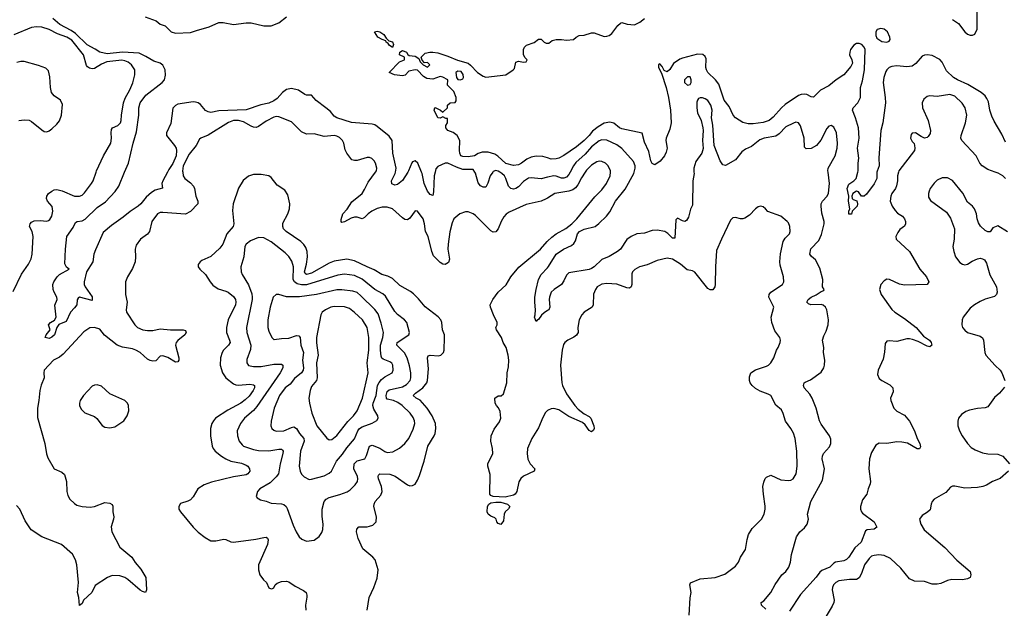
# Model space of a CAD drawing. Header units: inches. Extents: x 1682530 to 1839546, y 640742 to 791647.
# Tile 668 of 923: x 1785816 to 1793622, y 706545 to 711207. Entities that reach past the tile are written whole.
import ezdxf

# ---------------------------------------------------------------- set-up
doc = ezdxf.new("R2010")
doc.units = ezdxf.units.IN
doc.header["$MEASUREMENT"] = 0
for name, color, linetype in [('B7780', 7, 'Continuous'), ('B7781', 7, 'Continuous'), ('B7790', 7, 'Continuous'), ('B7791', 7, 'Continuous')]:
    doc.layers.add(name, color=color, linetype=linetype)

msp = doc.modelspace()

# ---------------------------------------------------------------- linework, layer by layer
at = {"layer": 'B7780', "color": 5}
for points, elevation in [([(1785764.9, 709055.1), (1785830, 709191.8), (1785884.7, 709270), (1785907, 709313), (1785913.8, 709350), (1785923.2, 709490), (1785914.6, 709530), (1785894.7, 709570), (1785897.7, 709590), (1785910, 709603.1), (1785930, 709613), (1785976.7, 709616.7), (1786030, 709612), (1786043.8, 709616.2), (1786055, 709625), (1786070, 709650.8), (1786077.8, 709690), (1786072.2, 709727.8), (1786037.3, 709770), (1786027.9, 709790), (1786029.9, 709810), (1786045.2, 709830), (1786070, 709850.1), (1786090, 709859.6), (1786110, 709861.9), (1786151.8, 709851.8), (1786250, 709808.9), (1786290, 709808.5), (1786310, 709816.4), (1786330, 709834.9), (1786385.4, 709910), (1786397.4, 709930), (1786421.9, 710000)], 580), ([(1787107.9, 710000), (1787111.6, 709970), (1787123.7, 709950), (1787170, 709916.1), (1787193.2, 709890), (1787201.1, 709870), (1787211.9, 709810), (1787229.2, 709770), (1787229.2, 709750), (1787170, 709686.8), (1787130, 709666.6), (1786950, 709681.1), (1786930, 709680.5), (1786908.4, 709670), (1786863.6, 709610), (1786844.4, 709530), (1786830.2, 709509.8), (1786774, 709470), (1786738.7, 709421.3), (1786730.3, 709389.7), (1786734.7, 709330), (1786732.1, 709290), (1786710, 709235.8), (1786669.2, 709170), (1786654.7, 709130), (1786654.9, 709030), (1786666.5, 708970), (1786660.7, 708910), (1786663.2, 708890), (1786728.4, 708790), (1786749, 708770), (1786791.3, 708751.3), (1786830, 708744.1), (1786870, 708745.2), (1786930, 708759.2), (1787010, 708749.5), (1787111.7, 708751.7), (1787130, 708745.5), (1787136.2, 708730), (1787124.1, 708710), (1787070, 708666.4), (1787055.2, 708650), (1787050.3, 708630.3), (1787077.8, 708530), (1787076.5, 708510), (1787070, 708496), (1787050, 708495.6), (1786990, 708531.3), (1786950, 708546), (1786930, 708541.2), (1786894, 708506), (1786870, 708503.1), (1786850, 708508.1), (1786830, 708519.1), (1786770, 708571.2), (1786737.4, 708590), (1786710, 708600.2), (1786630, 708612.6), (1786589.4, 708629.4), (1786488.4, 708708.4), (1786450, 708757.2), (1786410, 708769.8), (1786372.6, 708767.4), (1786324.2, 708735.8), (1786161.1, 708558.9), (1786130, 708535), (1786084.2, 708510), (1786010.6, 708430), (1786006.7, 708410), (1786010.4, 708370), (1785986.5, 708313.5), (1785975, 708270), (1785967.4, 708190), (1785956.3, 708130), (1785957.3, 708057.3), (1786015.5, 707850), (1786027.4, 707767.4), (1786037.6, 707737.6), (1786088.8, 707648.8), (1786150, 707622), (1786170, 707603.8), (1786186.9, 707550), (1786188.9, 707470), (1786197.5, 707437.5), (1786212.4, 707410), (1786250, 707374.4), (1786270, 707362), (1786310, 707350.3), (1786374, 707346), (1786409.5, 707350.5), (1786490, 707384), (1786530, 707377.3), (1786547.5, 707367.5), (1786553, 707353), (1786554, 707310), (1786562.4, 707270), (1786560.4, 707250), (1786541.3, 707190), (1786544.9, 707150), (1786610.3, 707030.3), (1786704, 706950), (1786730, 706906.8), (1786776.1, 706856.1), (1786815.5, 706790), (1786821, 706690), (1786814, 706670), (1786790, 706677.2), (1786770, 706689.5), (1786673.2, 706773.2), (1786650, 706788.3), (1786610, 706802), (1786550, 706803.6), (1786511.8, 706788.2), (1786413.4, 706726.6), (1786386.8, 706670), (1786321, 706610), (1786310, 706582), (1786290, 706568), (1786285.6, 706630), (1786274.7, 706670), (1786281.6, 706750), (1786268.2, 706890), (1786258.5, 706930), (1786234.7, 706974.7), (1786146.6, 707050), (1785990, 707111.6), (1785906, 707166), (1785858.4, 707238.4), (1785818, 707330), (1785790, 707359.8)], 580), ([(1786988, 710000), (1786951, 709930), (1786942.8, 709910), (1786947.7, 709872.3), (1786890, 709858.3), (1786860.5, 709839.5), (1786817.7, 709802.3), (1786775.9, 709750), (1786754, 709730), (1786690.8, 709689.2), (1786636.7, 709643.3), (1786542.5, 709577.5), (1786478.5, 709521.5), (1786416.3, 709383.7), (1786404.4, 709350), (1786395.3, 709290), (1786344.9, 709210), (1786327.8, 709130), (1786327.6, 709110), (1786333.8, 709090), (1786390, 709013.4), (1786390, 708984), (1786290.9, 709009.1), (1786278, 709002), (1786270.6, 708989.4), (1786267.7, 708950), (1786250, 708923.7), (1786217.3, 708890), (1786183.6, 708816.4), (1786126.4, 708793.6), (1786110.7, 708770), (1786090.5, 708710), (1786070, 708692.7), (1786050, 708682), (1786018, 708690), (1786025.2, 708710), (1786057.2, 708750), (1786045.2, 708790), (1786061.2, 708810), (1786091.7, 708828.3), (1786103.6, 708850), (1786095.1, 708944.9), (1786114, 708990), (1786109.2, 709010), (1786088, 709048), (1786081.6, 709070), (1786078.4, 709110), (1786085.1, 709130), (1786112, 709170), (1786130, 709188), (1786208, 709230), (1786186.3, 709246.3), (1786172.3, 709272.3), (1786177.6, 709390), (1786188.6, 709490), (1786239.1, 709560.9), (1786258.5, 709601.5), (1786270.7, 709609.3), (1786310, 709615.1), (1786333.5, 709626.5), (1786430, 709718.9), (1786494.9, 709765.1), (1786572.5, 709847.5), (1786600.9, 709890), (1786647.9, 710000)], 560), ([(1788571.3, 706530), (1788585.6, 706630), (1788624.4, 706710), (1788650, 706782.8), (1788656.4, 706850), (1788633.3, 706930), (1788615.4, 706950), (1788536.1, 707016.1), (1788498.7, 707098.7), (1788485.4, 707150), (1788488.3, 707171.7), (1788505.2, 707190), (1788570, 707190.2), (1788590, 707194.7), (1788615.7, 707204.3), (1788641.7, 707230), (1788645, 707270), (1788623.1, 707350), (1788624.8, 707370), (1788634.6, 707390), (1788679.2, 707440.8), (1788690.6, 707470), (1788685, 707510), (1788661.6, 707570), (1788658.3, 707590), (1788661.6, 707598.4), (1788671.2, 707608.8), (1788750, 707608.3), (1788792.8, 707592.8), (1788890, 707523.1), (1788910, 707514.4), (1788930, 707517.1), (1788950, 707527.7), (1788970, 707558.8), (1788984.2, 707595.8), (1789021.5, 707710), (1789052.3, 707830), (1789102.8, 707910), (1789110.6, 707929.4), (1789115.3, 707970), (1789112.8, 708010), (1789085, 708070), (1789046.4, 708130), (1789010, 708172.4), (1788990, 708192.7), (1788958.5, 708210), (1788936.4, 708230), (1788953.8, 708250), (1789011.6, 708290), (1789042.5, 708330), (1789048.9, 708350), (1789057.4, 708442.6), (1789048.9, 708530), (1789055.2, 708544.8), (1789070, 708550.1), (1789135.5, 708544.5), (1789155.1, 708550), (1789175, 708570), (1789180.3, 708590), (1789184.4, 708690), (1789182.5, 708710), (1789166.8, 708750), (1789163.1, 708810), (1789154.5, 708830), (1789134.6, 708854.6), (1789030, 708932.1), (1788976.8, 708996.8), (1788936.9, 709036.9), (1788914.4, 709054.4), (1788830, 709100.9), (1788770, 709158.4), (1788735.2, 709175.2), (1788687.7, 709187.7), (1788627.1, 709227.1), (1788570, 709248.6), (1788470, 709297.7), (1788409.9, 709309.9), (1788310, 709295.2), (1788270, 709279.9), (1788130, 709198.5), (1788090, 709189.9), (1788078.1, 709198.1), (1788073, 709210), (1788088.7, 709270), (1788098.3, 709330), (1788095, 709370), (1788083.7, 709403.7), (1788067.9, 709427.9), (1788043.8, 709450), (1787927.6, 709530), (1787908.2, 709550), (1787900.6, 709570), (1787903.1, 709596.9), (1787940.7, 709670), (1787955.3, 709710), (1787956.5, 709750), (1787940.9, 709820.9), (1787917.2, 709857.2), (1787856, 709896), (1787810, 709956.9), (1787790, 709970.9), (1787730, 709980.3), (1787670, 709980.4), (1787630, 709968.3), (1787586.2, 709933.8), (1787550, 709872), (1787507.7, 709750), (1787503.2, 709696.8), (1787513.4, 709590), (1787508.2, 709570), (1787459, 709510), (1787426.4, 709430), (1787402.5, 709397.5), (1787330, 709332.6), (1787260.6, 709299.4), (1787246.8, 709290), (1787230.7, 709269.3), (1787230.7, 709250), (1787244, 709230), (1787288.1, 709188.1), (1787324.9, 709130), (1787345.7, 709105.7), (1787390, 709076.5), (1787450, 709057.8), (1787467.8, 709047.8), (1787510, 709014), (1787527.3, 708990), (1787529.5, 708970), (1787525.3, 708950), (1787467.8, 708830), (1787454.6, 708770), (1787456.3, 708730), (1787480.2, 708670), (1787483.5, 708650), (1787471.2, 708630), (1787431.8, 708590), (1787420.6, 708570), (1787408.7, 708530), (1787405.7, 708470), (1787422.7, 708410), (1787450.2, 708370), (1787510, 708324.1), (1787530, 708314.8), (1787551.5, 708311.5), (1787639.1, 708319.1), (1787670, 708315.2), (1787678, 708310), (1787677.5, 708290), (1787665.7, 708270), (1787633.8, 708226.2), (1787604.3, 708195.7), (1787569.4, 708170.6), (1787465.4, 708114.6), (1787369.1, 708050.9), (1787351.2, 708030), (1787339.7, 708010), (1787329.3, 707970), (1787328.4, 707910), (1787341.3, 707830), (1787350.2, 707810), (1787366.5, 707790), (1787414.3, 707750), (1787450, 707727.7), (1787490, 707710.2), (1787573.9, 707693.9), (1787610, 707679.7), (1787624.2, 707670), (1787638.7, 707650), (1787639.5, 707630), (1787624.4, 707610), (1787610, 707602.4), (1787510, 707585.2), (1787336.1, 707543.9), (1787277.1, 707522.9), (1787228.4, 707491.6), (1787190, 707427.3), (1787170, 707404.2), (1787150, 707393), (1787090, 707375.6), (1787076.4, 707350), (1787078.4, 707330), (1787090.4, 707310), (1787190, 707187.8), (1787230, 707149.1), (1787285.4, 707105.4), (1787330, 707080.2), (1787370, 707079), (1787433.1, 707093.1), (1787451.1, 707091.1), (1787490, 707070.3), (1787510, 707068.4), (1787686.6, 707093.4), (1787750, 707106.7), (1787770, 707107.7), (1787779.9, 707099.9), (1787786.2, 707086.2), (1787780.2, 707050), (1787708.9, 706890), (1787708.7, 706848.7), (1787720.4, 706810), (1787748.2, 706770), (1787772.7, 706750), (1787790, 706706.5), (1787810, 706698.9), (1787818.9, 706701.1), (1787830, 706706), (1787842, 706730), (1787856.6, 706743.4), (1787890, 706757.4), (1787930, 706760.3), (1787950, 706754), (1787999.2, 706719.2), (1788066.2, 706686.2), (1788086.4, 706670), (1788093.4, 706650), (1788093.3, 706633.3), (1788080.3, 706570), (1788084, 706530)], 620), ([(1790000, 709794.7), (1789990, 709788.7), (1789950, 709770.9), (1789830, 709744.8), (1789696, 709684), (1789672.7, 709667.3), (1789653.7, 709646.3), (1789631.9, 709608.1), (1789609.1, 709550.9), (1789590, 709527), (1789570, 709525.1), (1789550, 709535.1), (1789430, 709656.2), (1789410, 709669.5), (1789370, 709686.6), (1789350, 709686.6), (1789306, 709670), (1789257.3, 709630), (1789243, 709597), (1789226.7, 709526.7), (1789212.8, 709430), (1789210.2, 709389.8), (1789223.9, 709310), (1789215, 709285), (1789190, 709267.9), (1789170, 709270.5), (1789150, 709284.6), (1789097.6, 709337.6), (1789084.3, 709370), (1789053.7, 709490), (1789032.8, 709530), (1789025.3, 709590), (1789014.2, 709630), (1788970, 709689.6), (1788950, 709694.5), (1788910, 709635.6), (1788890, 709621.3), (1788870, 709624), (1788850, 709638), (1788770, 709708.7), (1788730, 709722.5), (1788690, 709723.4), (1788650, 709711.2), (1788606.7, 709690), (1788579.2, 709670), (1788550, 709639.7), (1788530, 709631), (1788490, 709642.9), (1788470, 709642.6), (1788443.9, 709636.1), (1788390, 709605.6), (1788370, 709601.2), (1788364.5, 709610), (1788365.6, 709625.6), (1788377.8, 709670), (1788412.9, 709707.1), (1788450, 709765.7), (1788530, 709831.9), (1788550, 709862), (1788578.6, 709921.4), (1788636.2, 710000)], 580), ([(1788892.5, 710000), (1788850, 709934.7), (1788810, 709901.1), (1788790, 709897.6), (1788766.9, 709906.9), (1788763.5, 709930), (1788792, 709988), (1788794.1, 710000)], 560), ([(1789109.6, 710000), (1789102.9, 709970), (1789095.8, 709844.2), (1789090, 709816), (1789070, 709823.1), (1789048.4, 709850), (1789022.1, 709910), (1789006.6, 709990), (1789002.3, 710000)], 560), ([(1789566.5, 710000), (1789546, 709970), (1789527.6, 709912.4), (1789514.1, 709885.9), (1789510, 709880.7), (1789490, 709879.7), (1789470, 709892.4), (1789450, 709915.1), (1789430, 709991.6), (1789424.1, 710000)], 560), ([(1790000, 709959.4), (1789950, 709947.3), (1789870, 709955.8), (1789850, 709951.9), (1789810, 709926.4), (1789770, 709884.6), (1789750, 709870.7), (1789730, 709865.6), (1789710, 709870.8), (1789691.6, 709890), (1789670.5, 709950), (1789658, 709970), (1789638.2, 709990), (1789622.1, 710000)], 560), ([(1790000, 708110.6), (1789984.8, 708095.2), (1789963, 708057), (1789930, 707975.6), (1789876.6, 707890), (1789841.2, 707810), (1789838.5, 707770), (1789845.2, 707725.2), (1789862, 707690), (1789900.4, 707650), (1789895.5, 707630), (1789810, 707591.1), (1789787.6, 707572.4), (1789773.8, 707546.2), (1789757.1, 707470), (1789744.6, 707450), (1789730, 707439.8), (1789665.4, 707425.4), (1789570, 707431.3), (1789550, 707438.4), (1789542, 707450), (1789545.9, 707605.9), (1789527, 707670), (1789527.3, 707690), (1789565.4, 707770), (1789564.4, 707810), (1789549.8, 707870), (1789554, 707910), (1789576.8, 707963.2), (1789619.2, 708020.8), (1789629.7, 708050), (1789624.5, 708104.5), (1789612.9, 708132.9), (1789595.3, 708150), (1789585.2, 708170), (1789582.7, 708210), (1789610, 708227.3), (1789632.7, 708227.3), (1789650, 708244.7), (1789677.7, 708330), (1789681.1, 708410), (1789690, 708458), (1789692.9, 708510), (1789688.1, 708550), (1789671.7, 708610), (1789649.2, 708649.2), (1789636.2, 708690), (1789595, 708750), (1789591.7, 708770), (1789600.3, 708790), (1789600.8, 708810), (1789571.9, 708870), (1789548, 708930), (1789544.7, 708950), (1789565.4, 708990), (1789610, 709048.4), (1789672.5, 709107.5), (1789710, 709170.7), (1789773.9, 709246.1), (1789945.8, 709390), (1789996.8, 709450), (1790000, 709453.1)], 580), ([(1790000, 708902.6), (1789974.1, 708885.9), (1789953.5, 708866.5), (1789930, 708833.2), (1789914.4, 708825.6), (1789910, 708818), (1789896, 708850), (1789902.7, 708870), (1789905.1, 708910), (1789898.4, 708970), (1789900.9, 709010), (1789909.7, 709069.7), (1789929.9, 709150), (1789949.8, 709190), (1790000, 709242.8)], 560)]:
    msp.add_lwpolyline(points, dxfattribs=dict(at, elevation=elevation))
for points, elevation in [([(1787710, 709482.6), (1787644.8, 709455.2), (1787610, 709429.6), (1787601.2, 709410), (1787591.9, 709328.1), (1787567.6, 709250), (1787571.6, 709210), (1787579.6, 709190), (1787630, 709108.4), (1787654.9, 709034.9), (1787659, 709010), (1787658.4, 708990), (1787614.6, 708770), (1787617.1, 708730), (1787649.4, 708630), (1787645.6, 708594.4), (1787616.4, 708516.4), (1787616.5, 708490), (1787630, 708468.9), (1787670, 708459.2), (1787730, 708460.6), (1787830, 708478.3), (1787890, 708479.6), (1787902.6, 708470), (1787901.1, 708450), (1787881.9, 708410), (1787696.3, 708143.7), (1787670, 708111.4), (1787597.6, 708050), (1787566, 708010), (1787539.6, 707950), (1787542.4, 707910), (1787554.9, 707870), (1787578.6, 707838.6), (1787590.6, 707830), (1787670, 707803.5), (1787710, 707794.8), (1787790, 707791.3), (1787870, 707804.4), (1787890, 707804.4), (1787898.7, 707798.7), (1787904.4, 707790), (1787902.7, 707770), (1787881.4, 707690), (1787868.2, 707610), (1787850, 707585.7), (1787801.8, 707538.2), (1787720.5, 707490), (1787702, 707470), (1787691, 707430), (1787698.8, 707418.8), (1787723.8, 707403.8), (1787770, 707393), (1787810, 707377.6), (1787890, 707372.4), (1787910, 707366.3), (1787928.8, 707350), (1787936.6, 707336.6), (1787984.1, 707204.1), (1788007.6, 707150), (1788032.1, 707112.1), (1788052.4, 707092.4), (1788090, 707075.8), (1788150, 707085.5), (1788190, 707114.8), (1788210, 707146), (1788218, 707170), (1788221.1, 707210), (1788213.3, 707273.3), (1788213, 707330), (1788229.2, 707390.8), (1788245.4, 707410), (1788270, 707422.6), (1788354.8, 707445.2), (1788411.5, 707468.5), (1788436.2, 707483.8), (1788476.1, 707523.9), (1788494.5, 707550), (1788496.8, 707570), (1788493.2, 707590), (1788463.9, 707650), (1788468.5, 707690), (1788490, 707712.7), (1788551.2, 707728.8), (1788565, 707755), (1788590, 707828.8), (1788610, 707837.6), (1788670, 707813.8), (1788710, 707785.8), (1788730, 707778.8), (1788774.8, 707785.2), (1788826.9, 707813.1), (1788870, 707850.3), (1788899.8, 707890), (1788936.3, 707963.7), (1788948.2, 708010), (1788946.6, 708030), (1788936.1, 708056.1), (1788911.7, 708090), (1788848, 708150), (1788814.4, 708174.4), (1788778.7, 708190), (1788730, 708201.6), (1788723.9, 708210), (1788721.5, 708230), (1788730, 708261.8), (1788744, 708276), (1788850, 708298.4), (1788883, 708317), (1788910.5, 708350), (1788916.5, 708370), (1788916.6, 708410), (1788906.2, 708466.2), (1788887.4, 708530), (1788867.3, 708567.3), (1788806.4, 708630), (1788808.5, 708650), (1788901.6, 708710), (1788906.6, 708730), (1788885.1, 708810), (1788866.6, 708830), (1788810, 708872.9), (1788790, 708895), (1788716.5, 709016.5), (1788694.8, 709034.8), (1788630, 709071.3), (1788530, 709152.2), (1788470, 709181.1), (1788390, 709192.8), (1788337.1, 709182.9), (1788090, 709107.2), (1788050, 709106.6), (1788016.1, 709116.1), (1787995.6, 709130), (1787984.8, 709150), (1787985.4, 709250), (1787973.3, 709293.3), (1787950, 709332.6), (1787921.1, 709361.1), (1787810, 709448.7), (1787750, 709478.5)], 640), ([(1788370, 709068.6), (1788330, 709066.8), (1788170, 709029.3), (1788032.7, 709012.7), (1787932.1, 709012.1), (1787870, 709031.5), (1787850, 709031.6), (1787826.3, 709010), (1787800.2, 708930), (1787783.6, 708830), (1787781.7, 708770), (1787790, 708740.7), (1787815.5, 708690), (1787830, 708673.4), (1787833.2, 708673.2), (1787890, 708682.3), (1787950, 708683.9), (1788010, 708704.7), (1788030, 708703.1), (1788038.5, 708690), (1788045.5, 708630), (1788065.8, 708570), (1788058, 708510), (1788064.7, 708450), (1788062.3, 708430), (1788050.5, 708409.5), (1787995.5, 708364.5), (1787959.1, 708320.9), (1787920.6, 708290), (1787876.3, 708230), (1787832.2, 708130), (1787808.5, 708028.5), (1787807, 707990), (1787814.4, 707970), (1787830, 707955.8), (1787850, 707948), (1787910, 707951.1), (1787970, 707977.1), (1787990, 707981.2), (1788010, 707970.3), (1788035.3, 707930), (1788068.8, 707890), (1788072.1, 707870), (1788041.3, 707790), (1788032.4, 707670), (1788039, 707630), (1788050, 707608.4), (1788070, 707586.7), (1788110, 707566.4), (1788130, 707566.7), (1788230, 707594.4), (1788270, 707615.8), (1788287.1, 707630), (1788328.4, 707710), (1788374.5, 707765.5), (1788410, 707817.2), (1788470, 707886.5), (1788496.5, 707950), (1788510, 707968.5), (1788530, 707981), (1788609.8, 708010.2), (1788647.2, 708032.8), (1788658.4, 708050), (1788654.7, 708070), (1788623.1, 708123.1), (1788616.6, 708150), (1788618.4, 708170), (1788641, 708230), (1788653.5, 708310), (1788665.2, 708334.8), (1788682.9, 708357.1), (1788710, 708379.4), (1788767.8, 708410), (1788776.8, 708430), (1788775, 708470), (1788765.4, 708485.4), (1788750, 708497.1), (1788697.7, 708517.7), (1788687.3, 708527.3), (1788681.6, 708541.6), (1788675.5, 708590), (1788676.3, 708630), (1788695.2, 708690), (1788700.2, 708730), (1788682.2, 708802.2), (1788656.9, 708876.9), (1788632.5, 708912.5), (1788520.6, 709020.6), (1788490, 709045.2), (1788457.3, 709057.3)], 660), ([(1788310, 708935.2), (1788283, 708930), (1788240.3, 708910), (1788214.9, 708890), (1788202.3, 708870), (1788167.5, 708690), (1788168, 708648), (1788182.6, 708550), (1788168.9, 708490), (1788175.1, 708370), (1788169.3, 708350), (1788130, 708302.9), (1788118.4, 708270), (1788109.1, 708210), (1788112.4, 708170), (1788133, 708090), (1788170.2, 707990), (1788250, 707893.4), (1788270, 707879.1), (1788290, 707882.4), (1788330, 707913.1), (1788416.7, 708023.3), (1788462.6, 708070), (1788490.6, 708110), (1788532.2, 708210), (1788579, 708410), (1788570.4, 708490), (1788582.9, 708590), (1788584.7, 708690), (1788570, 708769.6), (1788532.5, 708830), (1788470, 708888.7), (1788430, 708920.3), (1788390, 708932.4)], 680), ([(1786430, 708314.7), (1786410, 708313), (1786390, 708304.2), (1786321.8, 708230), (1786295, 708190), (1786289.3, 708170), (1786290.2, 708150.2), (1786302.8, 708122.8), (1786332.6, 708092.6), (1786410, 708064.9), (1786428.1, 708048.1), (1786470, 707993), (1786490, 707979.5), (1786530, 707973.4), (1786570, 707982.6), (1786641.6, 708030), (1786668.2, 708070), (1786680.5, 708110), (1786678, 708150), (1786669.7, 708169.7), (1786649.7, 708189.7), (1786530, 708244.2), (1786463.5, 708303.5)], 620), ([(1789630, 707209.2), (1789610, 707215.3), (1789599, 707230), (1789594, 707250), (1789582, 707262), (1789550, 707274), (1789529.7, 707289.7), (1789522.4, 707310), (1789523.5, 707350), (1789535.1, 707370), (1789550, 707379.5), (1789590, 707385.7), (1789630, 707384.6), (1789682.8, 707370), (1789700.4, 707350), (1789690, 707332.7), (1789664.9, 707310), (1789655.5, 707290), (1789650, 707238)], 580)]:
    msp.add_lwpolyline(points, close=True, dxfattribs=dict(at, elevation=elevation))
at = {"layer": 'B7781', "color": 5}
for points, elevation in [([(1786647.9, 710000), (1786677.8, 710070), (1786714.8, 710230), (1786742.2, 710317.8), (1786760.6, 710450), (1786759.3, 710510), (1786770.6, 710550), (1786814.5, 710610), (1786945.6, 710710), (1786962.8, 710730), (1786970.7, 710769.3), (1786967.9, 710810), (1786950, 710847.7), (1786930, 710862.4), (1786879, 710879), (1786816.8, 710916.8), (1786761.6, 710941.6), (1786630, 710949.7), (1786510, 710936), (1786451.1, 710950), (1786414.6, 710974.6), (1786350, 711007.3), (1786258.2, 711098.2), (1786222.8, 711122.8), (1786132.7, 711170), (1786077.9, 711217.9)], 560), ([(1786810, 711229.5), (1786897.9, 711197.9), (1786930, 711171.3), (1786970, 711158), (1787017.6, 711110), (1787050, 711100.8), (1787170, 711105.8), (1787217, 711123), (1787318.7, 711150), (1787393.8, 711186.2), (1787430, 711184.8), (1787510, 711169.7), (1787610, 711182.4), (1787650, 711182.3), (1787750, 711159.1), (1787810, 711159.7), (1787870, 711181.3), (1787932.2, 711230)], 560), ([(1786421.9, 710000), (1786425.4, 710010), (1786480.5, 710130), (1786537.6, 710230), (1786544.4, 710270), (1786539.8, 710310), (1786542.8, 710337.2), (1786551.8, 710350), (1786594, 710370), (1786614.7, 710390), (1786621, 710410), (1786623.1, 710450), (1786639.1, 710550), (1786653.1, 710586.9), (1786689.1, 710650.9), (1786712.8, 710707.2), (1786729.1, 710770), (1786728, 710810), (1786700.8, 710850), (1786675, 710870), (1786650, 710881.9), (1786626.7, 710886.7), (1786507.5, 710872.5), (1786464.9, 710855.1), (1786410, 710819.8), (1786390, 710817.7), (1786370, 710822.6), (1786352.9, 710832.9), (1786344.5, 710844.5), (1786322, 710930), (1786230, 711045.6), (1786190, 711070.3), (1786114.1, 711094.1), (1786050, 711131), (1785991.8, 711148.2), (1785950, 711151.1), (1785910, 711145.3), (1785770, 711088.6)], 580), ([(1790000, 710112.6), (1789964.1, 710124.1), (1789910, 710125.6), (1789870, 710117.2), (1789837.1, 710102.9), (1789793.7, 710070), (1789770, 710058.9), (1789730, 710051.8), (1789670, 710069), (1789607.6, 710127.6), (1789581.7, 710141.7), (1789530, 710156.9), (1789483.2, 710156.8), (1789450, 710146.3), (1789420.7, 710130), (1789370, 710119.8), (1789330, 710123.6), (1789314, 710130), (1789306, 710150), (1789301.2, 710170), (1789304, 710250), (1789284, 710290), (1789253.2, 710313.2), (1789210, 710329.2), (1789194, 710350), (1789195.3, 710370), (1789208, 710390), (1789206, 710426), (1789194, 710426), (1789170, 710438), (1789150, 710428), (1789130, 710428.7), (1789102, 710490), (1789106, 710510), (1789110, 710511.3), (1789151.6, 710491.6), (1789170, 710474), (1789206, 710510), (1789208, 710530), (1789228, 710550), (1789267.3, 710552.7), (1789276.4, 710563.6), (1789275.3, 710590), (1789258, 710638), (1789208.4, 710688.4), (1789208.7, 710730), (1789170, 710753.2), (1789150, 710757.2), (1789090, 710736), (1789042.9, 710742.9), (1789017, 710757), (1788970, 710806.6), (1788950, 710809.4), (1788901.4, 710798.6), (1788871.9, 710768.1), (1788850, 710761.6), (1788786, 710770), (1788746, 710790), (1788827.3, 710872.7), (1788866, 710890), (1788866, 710910), (1788828, 710930), (1788829, 710951), (1788850, 710964.7), (1788882, 710950), (1788891.6, 710931.6), (1788903.6, 710923.6), (1788950, 710918), (1788979.8, 710899.8), (1788990, 710874), (1789014, 710850), (1789050, 710832), (1789068, 710850), (1789050, 710868), (1789026, 710866), (1789006, 710886), (1788998, 710910), (1789030, 710941), (1789066, 710950), (1789090, 710950.4), (1789130, 710944.9), (1789210, 710919.1), (1789286.4, 710886.4), (1789370, 710862), (1789390, 710847.3), (1789444, 710790), (1789490, 710758.8), (1789510, 710751), (1789669.4, 710770.6), (1789728, 710810), (1789738, 710822), (1789750, 710872), (1789770, 710878), (1789810, 710872), (1789830, 710874), (1789838, 710890), (1789824, 710904), (1789808.7, 710930), (1789808.7, 710970), (1789818, 710990), (1789834.6, 711005.4), (1789893.2, 711026.8), (1789930, 711052), (1789950, 711052), (1789974, 711030), (1789990, 711022), (1790000, 711022)], 540), ([(1785810, 710408.9), (1785850, 710414.9), (1785890, 710411.8), (1785910, 710402), (1785990, 710335.5), (1786010, 710322), (1786030, 710319.1), (1786050, 710327.7), (1786070, 710343.8), (1786110, 710380.4), (1786130, 710405.5), (1786146.9, 710450), (1786155.2, 710535.2), (1786138.4, 710570), (1786090, 710605.1), (1786068.7, 710630), (1786060.3, 710670), (1786054.5, 710754.5), (1786043.1, 710803.1), (1786022.8, 710822.8), (1785965.7, 710845.7), (1785850, 710877.5), (1785823.8, 710876.2), (1785792.4, 710867.6)], 620), ([(1788794.1, 710000), (1788799.3, 710030), (1788774.2, 710150), (1788769.8, 710250), (1788745.7, 710285.7), (1788650, 710362.6), (1788630, 710374.8), (1788610, 710379.8), (1788445.8, 710394.1), (1788330.5, 710430.5), (1788310, 710444.2), (1788279.2, 710479.2), (1788244, 710510), (1788166, 710566), (1788130, 710608.7), (1788090, 710609.8), (1788075.2, 710615.2), (1788027, 710650), (1787970, 710662.2), (1787930, 710654.8), (1787899, 710630), (1787856.6, 710583.4), (1787830, 710564.2), (1787790, 710546.6), (1787727.7, 710532.3), (1787610, 710494.5), (1787395.1, 710484.9), (1787330, 710472.6), (1787310, 710477.3), (1787290, 710489.3), (1787250, 710534.6), (1787230, 710549.3), (1787210, 710555.3), (1787190, 710555.8), (1787070, 710537), (1787050, 710526.6), (1787030, 710505.6), (1787013.8, 710386.2), (1786980.1, 710310), (1786979.8, 710290), (1787043.8, 710210), (1787055, 710190), (1787059.1, 710170), (1787056.3, 710130), (1787030.5, 710069.5), (1786999.1, 710020.9), (1786988, 710000)], 560), ([(1788636.2, 710000), (1788643.5, 710010), (1788646.3, 710030), (1788636.3, 710070), (1788625.6, 710090), (1788608.4, 710108.4), (1788590, 710115.8), (1788570, 710116), (1788490, 710093.3), (1788470, 710091.6), (1788450, 710098.4), (1788408, 710150), (1788396.8, 710176.8), (1788386, 710230), (1788375.6, 710250), (1788350, 710275.5), (1788330, 710286), (1788310, 710289.8), (1788230, 710282), (1788150, 710303.6), (1788090, 710300.7), (1788050, 710319.7), (1787970, 710397.6), (1787870, 710438.5), (1787850, 710440.3), (1787830, 710435), (1787770, 710403.5), (1787710, 710362), (1787690, 710354), (1787670, 710355.2), (1787650, 710363.2), (1787590, 710397.9), (1787550.2, 710409.8), (1787510, 710407.9), (1787470, 710393.8), (1787310, 710292.1), (1787251, 710270), (1787239.9, 710260.1), (1787214.4, 710210), (1787158.1, 710141.9), (1787111.9, 710050), (1787107, 710007), (1787107.9, 710000)], 580), ([(1789002.3, 710000), (1788971.5, 710071.5), (1788950, 710088.4), (1788930, 710080.5), (1788925.8, 710074.2), (1788899, 710010), (1788892.5, 710000)], 560), ([(1789424.1, 710000), (1789410, 710020.3), (1789330, 710019.9), (1789278.1, 710038.1), (1789210, 710071.3), (1789188.6, 710071.4), (1789130, 710045.1), (1789115.1, 710024.9), (1789109.6, 710000)], 560), ([(1789622.1, 710000), (1789610, 710007.5), (1789590, 710012.9), (1789570, 710005.1), (1789566.5, 710000)], 560)]:
    msp.add_lwpolyline(points, dxfattribs=dict(at, elevation=elevation))
at = {"layer": 'B7781', "color": 5, "elevation": 540}
for points in [[(1788770, 710988), (1788745.6, 711005.6), (1788738, 711018), (1788722, 711030), (1788719, 711039), (1788690, 711049.2), (1788655.3, 711070), (1788629.2, 711110.8), (1788650, 711116), (1788670.8, 711110.8), (1788702, 711090), (1788721, 711061), (1788741, 711041), (1788770.8, 711030.8), (1788778, 711010)], [(1789290, 710798.7), (1789274, 710790), (1789278, 710750), (1789290, 710734), (1789310, 710730.4), (1789330, 710738.8), (1789335.1, 710750), (1789332.1, 710772.1), (1789316, 710796)]]:
    msp.add_lwpolyline(points, close=True, dxfattribs=at)
at = {"layer": 'B7790', "color": 5}
for points, elevation in [([(1791161, 710000), (1791161.6, 709990), (1791151.6, 709930), (1791150, 709738), (1791133, 709707), (1791117.7, 709642.3), (1791102, 709618), (1791090, 709609.4), (1791070, 709614.5), (1791030, 709635.1), (1791018, 709622), (1791010, 709478), (1790990, 709477), (1790953.2, 709513.2), (1790930, 709528.7), (1790870, 709541.4), (1790830, 709538.3), (1790770, 709515.5), (1790707.3, 709510), (1790663.8, 709490), (1790630, 709465.4), (1790579.6, 709390), (1790556, 709370), (1790490, 709332.2), (1790430, 709307.9), (1790370.2, 709250), (1790350, 709237.3), (1790330, 709229.2), (1790170, 709202.7), (1790150, 709184.5), (1790130, 709139.8), (1790110.4, 709109.6), (1790052.1, 709070), (1790030.1, 709049.9), (1790014.7, 709010), (1790012.6, 708990), (1790018.9, 708930), (1790011.4, 708910), (1790000, 708902.6)], 560), ([(1790000, 709242.8), (1790008.4, 709251.6), (1790070, 709348.9), (1790127.8, 709390), (1790190, 709418.8), (1790210, 709434), (1790223.1, 709456.9), (1790237.4, 709510), (1790252.7, 709530), (1790290, 709547.9), (1790378.7, 709570), (1790408, 709592), (1790468.9, 709650), (1790493.9, 709686.1), (1790539.5, 709770), (1790615.7, 709864.3), (1790685.4, 709990), (1790687.7, 710000)], 560), ([(1790179.6, 710000), (1790170, 709981.1), (1790150, 709960.8), (1790130, 709951.7), (1790110, 709951.6), (1790070, 709969.1), (1790050, 709971.4), (1790000, 709959.4)], 560), ([(1790000, 709453.1), (1790034, 709486), (1790069, 709511), (1790146.4, 709553.6), (1790193.7, 709590), (1790233.5, 709630), (1790375.5, 709804.5), (1790430, 709858.9), (1790466.8, 709910), (1790497.6, 709970), (1790498.7, 710000)], 580), ([(1790299.7, 710000), (1790270, 709954.2), (1790241.4, 709898.6), (1790223.2, 709876.8), (1790200.6, 709859.4), (1790170, 709848.1), (1790059.3, 709830), (1790000, 709794.7)], 580), ([(1791730, 706538), (1791698, 706570), (1791695.3, 706590), (1791714.8, 706605.2), (1791769.8, 706670.2), (1791805.9, 706734.1), (1791858, 706810), (1791890, 706837.1), (1791914.7, 706870), (1791926.9, 706910), (1791934.7, 706970), (1791973.6, 707110), (1792000.9, 707150), (1792038.6, 707181.4), (1792059.5, 707210), (1792069.4, 707250), (1792062, 707290), (1792088.6, 707390), (1792179.9, 707560.1), (1792196.5, 707650), (1792178.2, 707730), (1792179.2, 707750), (1792189.1, 707770.9), (1792235, 707825), (1792245.1, 707850), (1792245.2, 707885.2), (1792236.4, 707910), (1792170, 708004.7), (1792157.2, 708030), (1792129.8, 708130), (1792097.6, 708210), (1792079.9, 708239.9), (1792034.3, 708290), (1792029.7, 708310), (1792034.5, 708330), (1792042.7, 708337.3), (1792085.1, 708354.9), (1792170, 708416.5), (1792191.5, 708448.5), (1792195.1, 708470), (1792198.9, 708510), (1792187.6, 708570), (1792189.6, 708610), (1792179.7, 708670), (1792190, 708702.8), (1792210, 708739.1), (1792224.1, 708790), (1792226.8, 708830), (1792214, 708910), (1792205.1, 708930), (1792185.8, 708945.8), (1792169, 708951), (1792088.9, 708948.9), (1792070, 708957), (1792057, 708970), (1792066, 708990), (1792090, 709008.5), (1792130, 709027.2), (1792170, 709054.8), (1792190, 709062.8), (1792194, 709070), (1792179.5, 709090), (1792182.8, 709150), (1792158.6, 709238.6), (1792125.5, 709305.5), (1792092.7, 709332.7), (1792081.2, 709350), (1792088.9, 709391.1), (1792150, 709459.6), (1792172.9, 709507.1), (1792194.2, 709590), (1792194.6, 709610), (1792175.5, 709675.5), (1792168.6, 709730), (1792171, 709750), (1792181.1, 709770), (1792217.4, 709810), (1792226.7, 709833.3), (1792235.8, 709910), (1792224.3, 710000)], 560), ([(1792782.6, 710000), (1792773.8, 709970), (1792774.4, 709930), (1792767.8, 709892.2), (1792757.8, 709870), (1792729, 709830), (1792720.9, 709810), (1792716.5, 709770), (1792732.9, 709730), (1792755.6, 709695.6), (1792775.5, 709675.5), (1792813.7, 709650), (1792831.7, 709630), (1792839.5, 709610), (1792839.5, 709590), (1792830, 709572.7), (1792794, 709546), (1792777.1, 709522.9), (1792761.3, 709490), (1792763.1, 709470), (1792870.1, 709370.1), (1792951.5, 709231.5), (1793006, 709170), (1793024, 709130), (1793010, 709109.2), (1792830, 709103.9), (1792790, 709113.3), (1792710.7, 709150.7), (1792690, 709150.8), (1792670, 709139.7), (1792642.4, 709110), (1792632.6, 709070), (1792645.3, 709030), (1792730, 708912.7), (1792752.7, 708890), (1792830, 708840.9), (1792923.7, 708770), (1792981.8, 708701.8), (1793028, 708670), (1793043, 708650), (1793046.8, 708630), (1793030, 708616), (1793010, 708620.7), (1792939.4, 708659.4), (1792895, 708675), (1792870, 708678.2), (1792850, 708678.2), (1792770, 708658.8), (1792710, 708664.7), (1792690, 708662), (1792677.3, 708642.7), (1792672.6, 708572.6), (1792660.9, 708519.1), (1792622.6, 708430), (1792617.4, 708397.4), (1792630, 708364.9), (1792650, 708348.8), (1792715, 708315), (1792737.6, 708290), (1792740.4, 708259.6), (1792720.5, 708210), (1792723, 708190), (1792746.4, 708130), (1792770, 708106.7), (1792830, 708075.5), (1792870, 708027.3), (1792910.4, 707950), (1792930.4, 707890.4), (1792950.7, 707850), (1792956.3, 707823.7), (1792950, 707808.7), (1792930, 707809.2), (1792853, 707853), (1792810, 707861.6), (1792770, 707863.6), (1792690.4, 707849.6), (1792630, 707853.6), (1792602.8, 707837.2), (1792570, 707779.3), (1792552, 707728), (1792548.3, 707650), (1792560.1, 707550), (1792558, 707530), (1792541.7, 707490), (1792532.8, 707450), (1792496.4, 707403.6), (1792482.6, 707350), (1792482, 707330), (1792488.4, 707310), (1792498.3, 707298.3), (1792590.4, 707230), (1792610, 707188.7), (1792590, 707172.7), (1792533.4, 707166.6), (1792522, 707158), (1792486.7, 707070), (1792435.7, 707024.3), (1792390, 706951), (1792370, 706930.9), (1792350, 706921.6), (1792283, 706910), (1792270, 706902.6), (1792237.6, 706870), (1792176.2, 706843.8), (1792158.2, 706830), (1792130, 706792.6), (1792005.3, 706654.7), (1791918.7, 706521.3)], 560), ([(1792612.3, 710000), (1792611.4, 709950), (1792590, 709907.3), (1792530, 709826.6), (1792510, 709809.3), (1792490, 709808.7), (1792464.7, 709844.7), (1792450, 709849.2), (1792420.7, 709830), (1792414, 709810), (1792414.8, 709790), (1792422.4, 709782.4), (1792453.2, 709773.2), (1792459.1, 709750), (1792454, 709730), (1792416, 709690), (1792410, 709666), (1792390, 709666), (1792389.7, 709690.3), (1792397.2, 709710), (1792387.3, 709770), (1792388.4, 709810), (1792375, 709870), (1792390, 709905.7), (1792429.8, 709930.2), (1792446.3, 709950), (1792459.4, 710000)], 540), ([(1793630, 709949.6), (1793610, 709971.5), (1793572.3, 709992.3), (1793550, 710000)], 560), ([(1793648, 709528), (1793570, 709574), (1793530, 709558), (1793510, 709528), (1793490, 709528), (1793470, 709538), (1793432.5, 709572.5), (1793417.5, 709597.5), (1793406.6, 709630), (1793400.9, 709670), (1793386.6, 709710), (1793370, 709729.3), (1793330, 709760.9), (1793292, 709832), (1793210, 709933), (1793170, 709953.7), (1793130, 709953.5), (1793090, 709935.8), (1793066.8, 709913.2), (1793034.9, 709870), (1793026, 709850), (1793019.5, 709830), (1793020.3, 709800.3), (1793036.2, 709776.2), (1793163.4, 709683.4), (1793195.6, 709635.6), (1793228, 709550), (1793223.8, 709470), (1793213.4, 709410), (1793220.4, 709370), (1793235.5, 709330), (1793270, 709284.9), (1793290, 709270.6), (1793310, 709266), (1793330, 709270.6), (1793365.7, 709294.3), (1793410, 709314.4), (1793430, 709317.6), (1793450, 709314), (1793464.6, 709304.6), (1793479.4, 709279.4), (1793507.4, 709187.4), (1793559.3, 709090), (1793566, 709050), (1793560.5, 709030), (1793544.6, 709015.4), (1793470, 708993.5), (1793430, 708976.4), (1793386, 708950), (1793350, 708921.6), (1793295.8, 708850), (1793286.4, 708830), (1793284.4, 708790), (1793290.5, 708770), (1793307.6, 708747.6), (1793330, 708728.4), (1793430, 708699.5), (1793447.6, 708687.6), (1793456.5, 708670), (1793468.1, 708570), (1793476.5, 708550), (1793547.9, 708467.9), (1793588.9, 708430), (1793601.5, 708410), (1793624.9, 708350)], 580), ([(1791124.5, 706490), (1791131.5, 706628.5), (1791138, 706670), (1791127.8, 706730), (1791134, 706746), (1791210, 706778), (1791330, 706788.1), (1791405.7, 706814.3), (1791490, 706878.4), (1791515.4, 706910), (1791531.1, 706950), (1791569.7, 707010), (1791582.6, 707090), (1791593.6, 707130), (1791623.7, 707176.3), (1791698, 707250), (1791718.7, 707290), (1791726.9, 707330), (1791726.7, 707353.3), (1791711.6, 707450), (1791708.5, 707510), (1791714.7, 707545.3), (1791725.7, 707574.3), (1791735.8, 707584.2), (1791770, 707599.5), (1791850, 707563.2), (1791910, 707556), (1791930, 707560.3), (1791948.6, 707571.4), (1791970.8, 707609.2), (1791980.4, 707670), (1791975.8, 707790), (1791963.5, 707890), (1791951.4, 707931.4), (1791929.8, 707969.8), (1791887.4, 708027.4), (1791868.9, 708088.9), (1791855.8, 708115.8), (1791810, 708155.1), (1791770, 708229.7), (1791750, 708241.5), (1791685, 708265), (1791650, 708285.7), (1791622, 708310), (1791608, 708330), (1791601.4, 708350), (1791600.8, 708379.2), (1791612.8, 708410), (1791650, 708434.8), (1791737.6, 708462.4), (1791751.1, 708470), (1791769.7, 708490), (1791794.7, 708530), (1791816.2, 708590), (1791830, 708611), (1791845.1, 708650), (1791847.3, 708670), (1791842.9, 708690), (1791803.5, 708743.5), (1791777.6, 708810), (1791774.2, 708850), (1791793.7, 708930), (1791754.7, 709010), (1791758, 709030), (1791771.9, 709048.1), (1791862.7, 709110), (1791874.5, 709130), (1791871.5, 709170), (1791843.5, 709263.5), (1791841.5, 709290), (1791847.3, 709352.7), (1791867.3, 709450), (1791883.3, 709476.7), (1791918, 709510), (1791925.1, 709530), (1791921.3, 709570), (1791910, 709599.3), (1791900.9, 709610), (1791849, 709650), (1791747.3, 709687.3), (1791728.7, 709710), (1791710, 709724), (1791690, 709729), (1791670, 709724), (1791650, 709709), (1791602, 709658), (1791565.2, 709634.8), (1791550, 709629.3), (1791530.6, 709629.4), (1791490, 709641.2), (1791470, 709639), (1791450, 709619), (1791378.3, 709470), (1791341.1, 709378.9), (1791332.2, 709250), (1791330.2, 709109.8), (1791325.5, 709090), (1791310, 709067.6), (1791290, 709067.6), (1791270, 709078), (1791167.9, 709207.9), (1791150, 709218), (1791106.8, 709226.8), (1791055.3, 709270), (1790990, 709311.5), (1790950, 709319.3), (1790870, 709299.2), (1790790, 709266.6), (1790730, 709249.7), (1790691.3, 709228.7), (1790675.3, 709210), (1790670, 709194), (1790669, 709110), (1790662.4, 709090), (1790650, 709081.1), (1790630, 709083.8), (1790550, 709111.4), (1790470, 709118.2), (1790430, 709113.5), (1790394.4, 709090), (1790380.3, 709070), (1790365.9, 709034.1), (1790361.3, 708950), (1790353, 708930), (1790290, 708889.4), (1790271.8, 708868.2), (1790252.4, 708830), (1790241.1, 708770), (1790243.6, 708730), (1790238.6, 708721.4), (1790230.7, 708709.3), (1790207.6, 708692.4), (1790160.4, 708670), (1790137.6, 708650), (1790126.5, 708633.5), (1790115.5, 708590), (1790103.2, 708470), (1790113.8, 708330), (1790118.8, 708310), (1790150, 708244.4), (1790216, 708150), (1790242.5, 708122.5), (1790290, 708084.9), (1790330, 708064.9), (1790344.9, 708050), (1790367.7, 707990), (1790370.4, 707970), (1790364.5, 707955.5), (1790350, 707942.7), (1790330, 707952.7), (1790297.8, 707997.8), (1790277, 708017), (1790170, 708065.4), (1790090, 708115.9), (1790050, 708126.7), (1790030, 708125), (1790004.7, 708115.3), (1790000, 708110.6)], 580), ([(1793624.1, 708295.9), (1793584, 708250), (1793544.8, 708215.2), (1793490, 708140.9), (1793470, 708134), (1793410, 708128.4), (1793345.3, 708114.7), (1793317, 708103), (1793281.1, 708078.9), (1793258.7, 708050), (1793253, 708027), (1793253.1, 707990), (1793266.3, 707950), (1793286.5, 707910), (1793329, 707850), (1793359, 707819), (1793390, 707799.7), (1793450, 707777.2), (1793490, 707767.9), (1793570, 707765.3), (1793610, 707750.4), (1793663, 707690)], 580), ([(1793654.9, 707630), (1793590, 707574.3), (1793527.3, 707550), (1793479.7, 707520.3), (1793451.3, 707508.7), (1793410, 707501.5), (1793310, 707496.9), (1793230, 707511.8), (1793210, 707512), (1793195.3, 707504.7), (1793157.7, 707462.3), (1793066, 707410), (1793050, 707392), (1793041.1, 707370), (1793034, 707326), (1793013.8, 707306.2), (1792970, 707280.7), (1792950.3, 707250), (1792959, 707210), (1792985.3, 707165.3), (1793150, 707025.3), (1793245.4, 706925.4), (1793350, 706836.4), (1793356.3, 706810), (1793350, 706789.7), (1793330, 706778), (1793291.2, 706771.2), (1793206.7, 706773.3), (1793170, 706764.7), (1793119, 706741), (1793090, 706736.2), (1793050, 706737), (1792990, 706756), (1792910, 706760.9), (1792870, 706779.5), (1792801.8, 706861.8), (1792718.8, 706938.8), (1792670, 706961.8), (1792627.6, 706967.6), (1792590, 706963.8), (1792570, 706956.8), (1792550, 706939.8), (1792513.5, 706890), (1792490, 706819.6), (1792470, 706785.3), (1792450, 706773.8), (1792393.2, 706773.2), (1792310, 706763.5), (1792286, 706750), (1792268.8, 706731.2), (1792258.6, 706710), (1792256.2, 706690), (1792271.6, 706610), (1792269, 706590), (1792257.2, 706562.8), (1792177.6, 706430)], 580)]:
    msp.add_lwpolyline(points, dxfattribs=dict(at, elevation=elevation))
at = {"layer": 'B7791', "color": 5}
for points, elevation in [([(1790000, 711022), (1790010, 711022), (1790038, 711042), (1790069.1, 711050.9), (1790110, 711050.8), (1790150, 711044), (1790206, 711050), (1790228, 711070), (1790250, 711081), (1790290, 711084.9), (1790350, 711104), (1790370, 711104), (1790450, 711075.5), (1790470, 711076.3), (1790490, 711082), (1790510, 711097.3), (1790558, 711162), (1790580.1, 711179.9), (1790590, 711184), (1790632.7, 711172.7), (1790690, 711167.7), (1790732.7, 711187.3), (1790770, 711216)], 540), ([(1793210, 711207.9), (1793257.8, 711177.8), (1793310, 711110.4), (1793330, 711094), (1793350, 711085.3), (1793370, 711083.7), (1793388.2, 711091.8), (1793407.3, 711132.7), (1793405.3, 711270)], 540), ([(1792459.4, 710000), (1792462, 710010), (1792462.4, 710070), (1792468.5, 710111.5), (1792458, 710190), (1792470.9, 710270), (1792464.4, 710350), (1792442.3, 710430), (1792419.4, 710490), (1792424.6, 710510), (1792460.3, 710550), (1792480.6, 710590), (1792480.3, 710670), (1792496.4, 710723.6), (1792512.5, 710810), (1792518.3, 710970), (1792509.8, 710990), (1792491, 711010), (1792470, 711017.9), (1792450, 711018.1), (1792430, 711006.3), (1792402.7, 710970), (1792395.9, 710950), (1792395.2, 710930), (1792413.6, 710890), (1792417.2, 710862.8), (1792404.3, 710835.7), (1792350.5, 710769.5), (1792289.4, 710730.6), (1792230, 710684.3), (1792165.2, 710650), (1792110, 710593.7), (1792090, 710597.2), (1792054.9, 710614.9), (1792038, 710618), (1792010, 710615.4), (1791990, 710607.3), (1791883.8, 710536.2), (1791854.5, 710510), (1791790, 710435.4), (1791756.4, 710410), (1791710, 710392.9), (1791630, 710383.8), (1791590, 710383.5), (1791550, 710393.3), (1791489.8, 710429.8), (1791470.8, 710450.8), (1791439.6, 710519.6), (1791401.7, 710570), (1791357.4, 710697.4), (1791331.8, 710731.8), (1791271.1, 710790), (1791259.8, 710810), (1791254.6, 710830), (1791256.8, 710896.8), (1791250, 710915.1), (1791232, 710932), (1791190, 710934), (1791070, 710903.9), (1791050, 710894.8), (1790999.8, 710860.2), (1790970, 710813.3), (1790950, 710795.1), (1790925.2, 710805.2), (1790910, 710836.2), (1790890, 710857.7), (1790880.3, 710850), (1790880.7, 710830), (1790904.1, 710784.1), (1790940.2, 710670), (1790959, 710590), (1790975.2, 710490), (1790981.7, 710390), (1790970, 710339), (1790941.3, 710270), (1790939.5, 710250), (1790947.7, 710190), (1790941.1, 710158.9), (1790926.8, 710130), (1790892.5, 710087.5), (1790850, 710059), (1790830, 710068.7), (1790819.5, 710090), (1790804.2, 710164.2), (1790770, 710236), (1790749.6, 710309.6), (1790590, 710341.6), (1790569.9, 710349.9), (1790526.7, 710386.7), (1790495, 710395), (1790450, 710387.7), (1790400.8, 710359.2), (1790356.3, 710323.7), (1790330, 710289.9), (1790290, 710250.8), (1790230, 710201.1), (1790130, 710132.8), (1790090, 710111.6), (1790070, 710106.3), (1790030, 710103), (1790000, 710112.6)], 540), ([(1793630, 710236.9), (1793601.6, 710301.6), (1793542.5, 710402.5), (1793523.5, 710443.5), (1793507.4, 710490), (1793496.5, 710556.5), (1793484.3, 710584.3), (1793470, 710603.1), (1793436.9, 710630), (1793333.7, 710693.7), (1793250.9, 710730), (1793219.8, 710750), (1793163.4, 710803.4), (1793129.2, 710870), (1793110, 710891.9), (1793050, 710922.6), (1793011.4, 710928.6), (1792990, 710926.9), (1792970, 710918.5), (1792919, 710861), (1792890, 710839.6), (1792850, 710834.3), (1792770, 710840.7), (1792730, 710836.8), (1792710, 710828.8), (1792690.2, 710810), (1792683.2, 710796.8), (1792667, 710750), (1792660.6, 710710), (1792678.4, 710590), (1792679.1, 710550), (1792657.8, 710390), (1792643.6, 710330), (1792627.7, 710112.3), (1792630.1, 710050), (1792612.4, 710007.6), (1792612.3, 710000)], 540), ([(1792224.3, 710000), (1792223.1, 710010), (1792225.4, 710030), (1792281.7, 710130), (1792297.6, 710190), (1792300.4, 710230), (1792291.1, 710310), (1792270, 710357.2), (1792250, 710369.2), (1792230, 710365.2), (1792214.2, 710345.8), (1792167, 710253), (1792133, 710210), (1792090, 710188), (1792050, 710183.7), (1792038, 710198), (1792033.7, 710270), (1792006.1, 710366.1), (1791989.7, 710389.7), (1791970, 710394.7), (1791950, 710388.2), (1791890, 710358.4), (1791835.9, 710304.1), (1791810, 710285.4), (1791719.1, 710270), (1791683.8, 710256.2), (1791616.2, 710203.8), (1791570, 710181.7), (1791540, 710160), (1791490, 710098), (1791410, 710051.5), (1791390, 710058.4), (1791368.1, 710088.1), (1791321.5, 710210), (1791311.8, 710371.8), (1791300.5, 710430), (1791306.4, 710490), (1791295.8, 710530), (1791270, 710566), (1791250, 710581.3), (1791230, 710589.6), (1791210, 710589.5), (1791198, 710582), (1791188.9, 710571.1), (1791184.9, 710555.1), (1791183.1, 710510), (1791189.1, 710470), (1791218.4, 710410), (1791232.7, 710350), (1791234.9, 710330), (1791228.8, 710251.2), (1791233.3, 710186.7), (1791224.4, 710150), (1791176.7, 710083.3), (1791159.1, 710030), (1791161, 710000)], 560), ([(1793550, 710000), (1793490, 710020.7), (1793445.1, 710050), (1793428, 710070), (1793397.6, 710130), (1793285.6, 710250), (1793278, 710270), (1793279.1, 710290), (1793312.8, 710390), (1793324.2, 710450), (1793310.8, 710510), (1793287.1, 710547.1), (1793230, 710600.4), (1793190, 710615.5), (1793090, 710598.3), (1793030, 710603.7), (1793010, 710599.3), (1792983.1, 710576.9), (1792970.5, 710550), (1792972.7, 710510), (1793017.6, 710410), (1793035.5, 710330), (1793033, 710307), (1793018.5, 710281.5), (1793010, 710274), (1792990, 710269.3), (1792961.5, 710281.5), (1792918, 710310), (1792890.7, 710309.3), (1792882.4, 710297.6), (1792878, 710270), (1792890, 710242.8), (1792905.8, 710225.8), (1792910.5, 710210.5), (1792912.7, 710190), (1792908.4, 710170), (1792785.5, 710010), (1792782.6, 710000)], 560), ([(1790687.7, 710000), (1790694.6, 710030), (1790694.2, 710050), (1790683.1, 710083.1), (1790590, 710187.1), (1790550, 710216.2), (1790470, 710252.5), (1790430, 710256.5), (1790410, 710249), (1790350, 710199.9), (1790299.1, 710140.9), (1790224.8, 710075.2), (1790205, 710050), (1790179.6, 710000)], 560), ([(1790498.7, 710000), (1790499.1, 710010), (1790480.5, 710050), (1790458.7, 710070), (1790430, 710084.5), (1790410, 710087.8), (1790390, 710082.5), (1790350, 710055.9), (1790310, 710015.9), (1790299.7, 710000)], 580)]:
    msp.add_lwpolyline(points, dxfattribs=dict(at, elevation=elevation))
for points, elevation in [([(1792643.2, 711136.8), (1792614.8, 711130), (1792602.4, 711110), (1792603.4, 711083.4), (1792610, 711061), (1792650, 711034), (1792690, 711028.2), (1792710, 711038), (1792716, 711050), (1792713.6, 711070), (1792695.4, 711110), (1792670, 711132.1)], 540), ([(1791130, 710756), (1791110, 710755.1), (1791086.7, 710730), (1791087.1, 710710), (1791110, 710688.8), (1791130, 710694), (1791138.7, 710710), (1791139.7, 710730)], 560)]:
    msp.add_lwpolyline(points, close=True, dxfattribs=dict(at, elevation=elevation))

doc.saveas('drawing.dxf')
